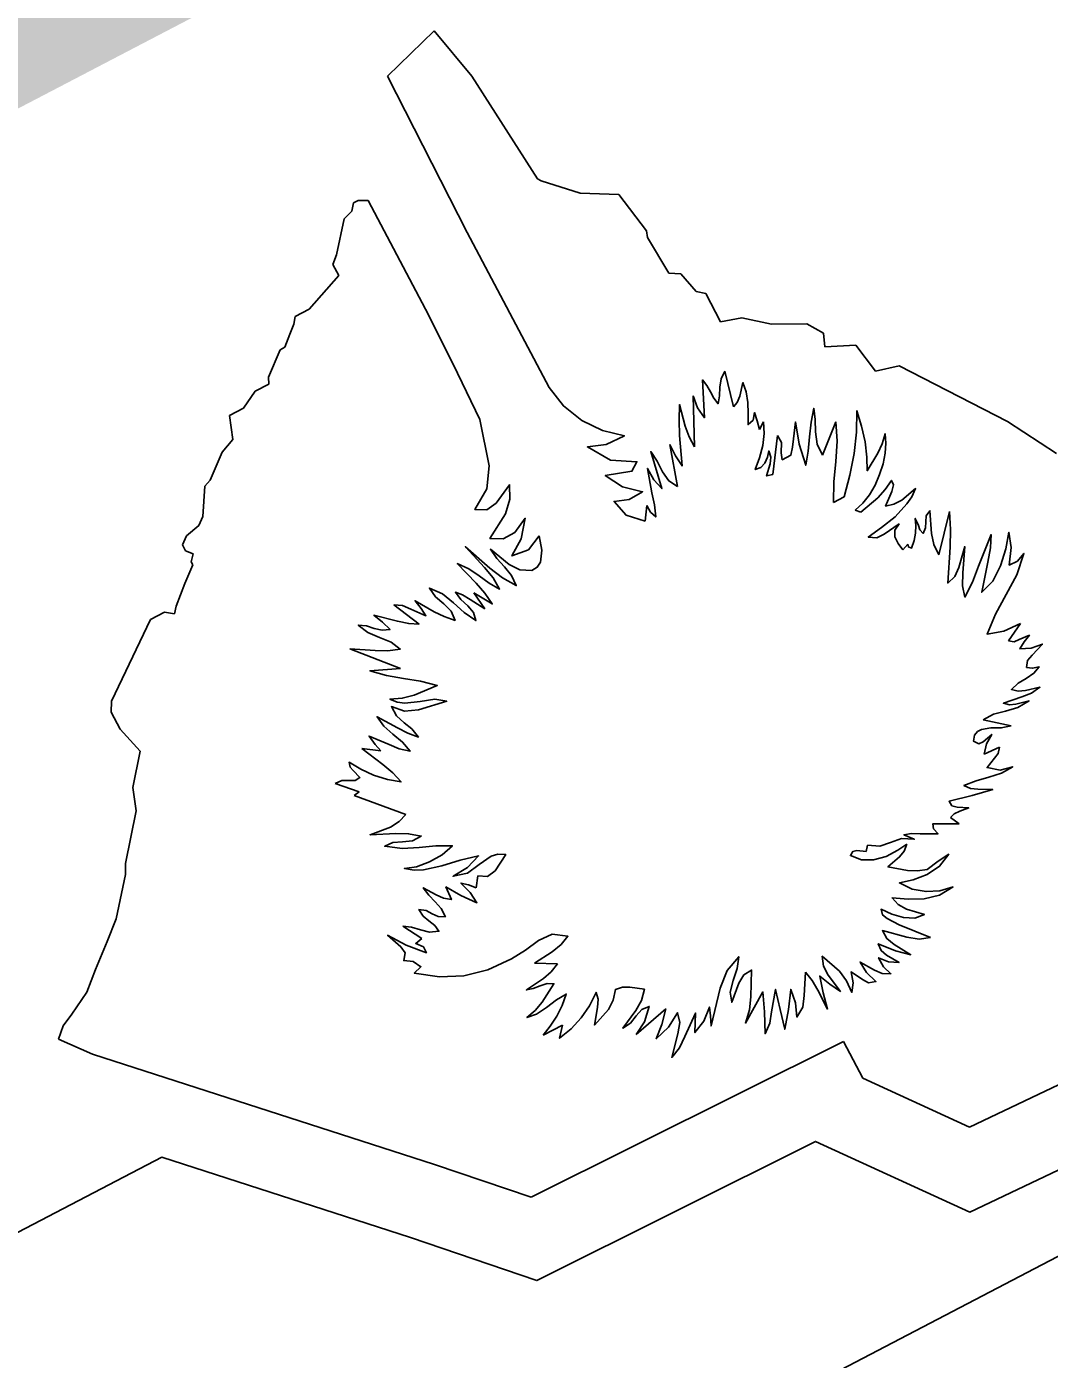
# Model space of a CAD drawing. Extents: x 2001876 to 2025694, y 804561 to 868938.
# Drawn here: x 2011026.44 to 2011039.07, y 824862.78 to 824879.22 of the extents above; entities that cross this region are included whole.
import ezdxf

# ---------------------------------------------------------------- set-up
doc = ezdxf.new("R2010")
doc.units = 0
doc.layers.add('TR SN EXTRUDED PANEL SIGNS- MOUNTED OVERHEAD', color=7, linetype='Continuous')

msp = doc.modelspace()

# ---------------------------------------------------------------- linework, layer by layer
at = {"layer": 'TR SN EXTRUDED PANEL SIGNS- MOUNTED OVERHEAD'}
for p, q in [((2011006.618, 824847.069), (2011068.915, 824879.56)), ((2011006.651, 824847.086), (2011068.948, 824879.577)), ((2011031.473, 824879.168), (2011030.893, 824878.607)), ((2011031.938, 824878.608), (2011031.473, 824879.168)), ((2011032.747, 824877.34), (2011031.938, 824878.608)), ((2011032.793, 824877.318), (2011032.747, 824877.34)), ((2011033.273, 824877.164), (2011032.793, 824877.318)), ((2011030.534, 824877.074), (2011030.476, 824877.044)), ((2011030.656, 824877.076), (2011030.534, 824877.074)), ((2011033.75, 824877.148), (2011033.273, 824877.164)), ((2011034.094, 824876.702), (2011033.75, 824877.148)), ((2011030.455, 824876.944), (2011030.358, 824876.85)), ((2011030.476, 824877.044), (2011030.455, 824876.944)), ((2011030.358, 824876.85), (2011030.266, 824876.403)), ((2011034.103, 824876.619), (2011034.094, 824876.702)), ((2011034.367, 824876.178), (2011034.103, 824876.619)), ((2011030.266, 824876.403), (2011030.221, 824876.285)), ((2011030.221, 824876.285), (2011030.293, 824876.148)), ((2011030.293, 824876.148), (2011029.927, 824875.735)), ((2011034.516, 824876.169), (2011034.367, 824876.178)), ((2011034.704, 824875.952), (2011034.516, 824876.169)), ((2011034.823, 824875.926), (2011034.704, 824875.952)), ((2011035.006, 824875.576), (2011034.823, 824875.926)), ((2011029.755, 824875.645), (2011029.737, 824875.548)), ((2011029.927, 824875.735), (2011029.755, 824875.645)), ((2011035.27, 824875.625), (2011035.006, 824875.576)), ((2011035.636, 824875.548), (2011035.27, 824875.625)), ((2011029.689, 824875.427), (2011029.627, 824875.263)), ((2011029.737, 824875.548), (2011029.689, 824875.427)), ((2011036.07, 824875.553), (2011035.636, 824875.548)), ((2011036.276, 824875.436), (2011036.07, 824875.553)), ((2011036.294, 824875.267), (2011036.276, 824875.436)), ((2011029.627, 824875.263), (2011029.569, 824875.232)), ((2011036.676, 824875.29), (2011036.294, 824875.267)), ((2011036.918, 824874.968), (2011036.676, 824875.29)), ((2011029.569, 824875.232), (2011029.426, 824874.893)), ((2011035.06, 824874.968), (2011035.166, 824874.53)), ((2011037.21, 824875.033), (2011036.918, 824874.968)), ((2011038.548, 824874.347), (2011037.21, 824875.033)), ((2011029.43, 824874.809), (2011029.26, 824874.721)), ((2011029.426, 824874.893), (2011029.43, 824874.809)), ((2011029.26, 824874.721), (2011029.117, 824874.511)), ((2011034.686, 824874.036), (2011034.667, 824874.664)), ((2011029.117, 824874.511), (2011028.945, 824874.421)), ((2011028.945, 824874.421), (2011028.987, 824874.127)), ((2011035.486, 824874.247), (2011035.535, 824874.344)), ((2011036.266, 824873.931), (2011036.43, 824874.345)), ((2011039.152, 824873.953), (2011038.548, 824874.347)), ((2011028.987, 824874.127), (2011028.854, 824873.969)), ((2011035.651, 824873.695), (2011035.709, 824874.176)), ((2011028.854, 824873.969), (2011028.707, 824873.624)), ((2011034.475, 824873.547), (2011034.379, 824874.062)), ((2011028.707, 824873.624), (2011028.639, 824873.548)), ((2011028.639, 824873.548), (2011028.614, 824873.177)), ((2011034.076, 824873.117), (2011034.096, 824873.313)), ((2011036.399, 824873.348), (2011036.534, 824873.419)), ((2011028.614, 824873.177), (2011028.564, 824873.065)), ((2011036.67, 824873.253), (2011036.738, 824873.231)), ((2011037.701, 824872.703), (2011037.832, 824873.236)), ((2011028.564, 824873.065), (2011028.413, 824872.938)), ((2011028.413, 824872.938), (2011028.363, 824872.826)), ((2011028.363, 824872.826), (2011028.401, 824872.753)), ((2011032.801, 824872.761), (2011032.767, 824872.936)), ((2011037.255, 824872.764), (2011037.319, 824872.833)), ((2011028.401, 824872.753), (2011028.495, 824872.714)), ((2011028.495, 824872.714), (2011028.473, 824872.615)), ((2011028.491, 824872.58), (2011028.395, 824872.35)), ((2011028.473, 824872.615), (2011028.491, 824872.58)), ((2011028.395, 824872.35), (2011028.285, 824872.071)), ((2011032.098, 824872.035), (2011031.959, 824872.234)), ((2011028.143, 824871.997), (2011027.969, 824871.906)), ((2011028.267, 824871.973), (2011028.143, 824871.997)), ((2011028.285, 824872.071), (2011028.267, 824871.973)), ((2011031.287, 824871.848), (2011030.975, 824872.087)), ((2011027.969, 824871.906), (2011027.487, 824870.895)), ((2011038.71, 824871.854), (2011038.563, 824871.642)), ((2011031.057, 824871.3), (2011030.428, 824871.544)), ((2011027.487, 824870.895), (2011027.485, 824870.762)), ((2011027.485, 824870.762), (2011027.594, 824870.553)), ((2011038.247, 824870.668), (2011038.595, 824870.591)), ((2011027.594, 824870.553), (2011027.843, 824870.28)), ((2011038.26, 824870.245), (2011038.451, 824870.33)), ((2011027.843, 824870.28), (2011027.752, 824869.831)), ((2011030.577, 824870.312), (2011030.813, 824870.284)), ((2011030.546, 824869.78), (2011030.249, 824869.882)), ((2011027.752, 824869.831), (2011027.793, 824869.543)), ((2011030.484, 824869.733), (2011030.546, 824869.78)), ((2011031.121, 824869.5), (2011030.484, 824869.733)), ((2011027.793, 824869.543), (2011027.66, 824868.895)), ((2011037.844, 824869.462), (2011037.952, 824869.382)), ((2011036.819, 824869.122), (2011036.803, 824869.042)), ((2011037.196, 824869.06), (2011037.308, 824869.132)), ((2011027.66, 824868.895), (2011027.659, 824868.757)), ((2011027.659, 824868.757), (2011027.544, 824868.21)), ((2011031.989, 824868.593), (2011032.012, 824868.74)), ((2011027.544, 824868.21), (2011027.436, 824867.93)), ((2011031.318, 824867.97), (2011031.083, 824868.12)), ((2011037.211, 824868.137), (2011037.6, 824867.982)), ((2011027.436, 824867.93), (2011027.289, 824867.587)), ((2011038.078, 824865.64), (2011042.961, 824867.964)), ((2011027.289, 824867.587), (2011027.182, 824867.308)), ((2011032.994, 824867.655), (2011032.709, 824867.665)), ((2011027.182, 824867.308), (2011026.997, 824867.035)), ((2011034.329, 824867.099), (2011033.963, 824866.786)), ((2011026.891, 824866.89), (2011026.833, 824866.725)), ((2011026.997, 824867.035), (2011026.891, 824866.89)), ((2011033.057, 824866.901), (2011032.816, 824866.775)), ((2011026.833, 824866.725), (2011027.254, 824866.542)), ((2011032.67, 824864.776), (2011036.524, 824866.699)), ((2011036.524, 824866.699), (2011036.761, 824866.244)), ((2011027.254, 824866.542), (2011031.477, 824865.18)), ((2011036.761, 824866.244), (2011038.078, 824865.64)), ((2011031.477, 824865.18), (2011032.67, 824864.776))]:
    msp.add_line(p, q, dxfattribs=at)
for points in [[(2011066.076, 824885.085), (2011066.075, 824885.086), (2011043.08, 824873.078), (2011043.21, 824872.944), (2011044.083, 824873.17), (2011044.491, 824872.853), (2011044.899, 824872.893), (2011045.483, 824872.766), (2011046.174, 824871.955), (2011045.713, 824869.695), (2011043.88, 824867.71), (2011043.795, 824867.308), (2011038.085, 824864.591), (2011036.18, 824865.466), (2011032.739, 824863.748), (2011031.179, 824864.279), (2011028.108, 824865.27), (2011003.784, 824852.584)], [(2011030.893, 824878.607), (2011031.88, 824876.68), (2011032.892, 824874.769), (2011033.067, 824874.54), (2011033.293, 824874.36), (2011033.55, 824874.236), (2011033.82, 824874.172), (2011033.596, 824874.062), (2011033.363, 824874.034), (2011033.649, 824873.871), (2011033.974, 824873.851), (2011033.912, 824873.733), (2011033.582, 824873.682), (2011033.794, 824873.541), (2011034.044, 824873.48), (2011033.877, 824873.387), (2011033.692, 824873.361), (2011033.841, 824873.193), (2011034.076, 824873.117)], [(2011032.767, 824872.936), (2011032.635, 824872.764), (2011032.431, 824872.689), (2011032.547, 824872.901), (2011032.596, 824873.154), (2011032.466, 824872.979), (2011032.323, 824872.901), (2011032.16, 824872.905), (2011032.353, 824873.207), (2011032.405, 824873.388), (2011032.401, 824873.568), (2011032.236, 824873.34), (2011032.122, 824873.258), (2011031.975, 824873.26), (2011032.123, 824873.518), (2011032.151, 824873.802), (2011032.034, 824874.372), (2011031.705, 824875.056), (2011031.364, 824875.734), (2011030.656, 824877.076)], [(2011034.667, 824874.664), (2011034.722, 824874.518), (2011034.808, 824874.394), (2011034.785, 824874.861), (2011034.837, 824874.792), (2011034.881, 824874.714), (2011034.923, 824874.636), (2011034.975, 824874.567), (2011034.993, 824874.665), (2011034.999, 824874.771), (2011035.014, 824874.876), (2011035.06, 824874.968)], [(2011035.166, 824874.53), (2011035.213, 824874.583), (2011035.245, 824874.659), (2011035.283, 824874.828), (2011035.323, 824874.715), (2011035.344, 824874.584), (2011035.349, 824874.445), (2011035.346, 824874.309), (2011035.408, 824874.366), (2011035.426, 824874.458), (2011035.459, 824874.357), (2011035.486, 824874.247)], [(2011034.379, 824874.062), (2011034.45, 824873.925), (2011034.531, 824873.799), (2011034.499, 824874.173), (2011034.494, 824874.365), (2011034.501, 824874.556), (2011034.568, 824874.288), (2011034.617, 824874.158), (2011034.686, 824874.036)], [(2011035.709, 824874.176), (2011035.759, 824874.09), (2011035.753, 824873.96), (2011035.767, 824873.876), (2011035.872, 824873.932), (2011035.896, 824874.03), (2011035.905, 824874.134), (2011035.93, 824874.343), (2011035.976, 824874.068), (2011036.058, 824873.808), (2011036.086, 824873.981), (2011036.104, 824874.159), (2011036.125, 824874.339), (2011036.157, 824874.511), (2011036.174, 824874.374), (2011036.179, 824874.222), (2011036.2, 824874.069), (2011036.266, 824873.931)], [(2011036.534, 824873.419), (2011036.602, 824873.687), (2011036.655, 824873.953), (2011036.686, 824874.217), (2011036.689, 824874.48), (2011036.748, 824874.292), (2011036.791, 824874.096), (2011036.814, 824873.906), (2011036.818, 824873.739), (2011036.948, 824873.956), (2011037.002, 824874.071), (2011037.038, 824874.196), (2011037.047, 824874.081), (2011037.038, 824873.956), (2011037.012, 824873.824), (2011036.97, 824873.692), (2011036.914, 824873.563), (2011036.845, 824873.444), (2011036.762, 824873.339), (2011036.67, 824873.253)], [(2011035.535, 824874.344), (2011035.545, 824874.199), (2011035.527, 824874.05), (2011035.488, 824873.9), (2011035.434, 824873.754), (2011035.504, 824873.779), (2011035.555, 824873.835), (2011035.587, 824873.908), (2011035.602, 824873.984), (2011035.628, 824873.906), (2011035.619, 824873.827), (2011035.575, 824873.677), (2011035.651, 824873.695)], [(2011036.43, 824874.345), (2011036.445, 824874.103), (2011036.429, 824873.854), (2011036.405, 824873.602), (2011036.399, 824873.348)], [(2011034.096, 824873.313), (2011034.142, 824873.23), (2011034.206, 824873.17), (2011034.189, 824873.321), (2011034.16, 824873.469), (2011034.103, 824873.768), (2011034.182, 824873.627), (2011034.283, 824873.519), (2011034.145, 824873.976), (2011034.224, 824873.858), (2011034.29, 824873.727), (2011034.366, 824873.614), (2011034.475, 824873.547)], [(2011036.738, 824873.231), (2011036.95, 824873.406), (2011037.04, 824873.507), (2011037.115, 824873.621), (2011037.14, 824873.568), (2011037.119, 824873.484), (2011037.044, 824873.305), (2011037.146, 824873.328), (2011037.243, 824873.379), (2011037.413, 824873.519), (2011037.366, 824873.42), (2011037.307, 824873.33), (2011037.162, 824873.173), (2011036.995, 824873.041), (2011036.829, 824872.921), (2011036.935, 824872.912), (2011037.028, 824872.958), (2011037.21, 824873.084), (2011037.157, 824873.007), (2011037.158, 824872.925), (2011037.197, 824872.842), (2011037.255, 824872.764)], [(2011037.319, 824872.833), (2011037.325, 824872.8), (2011037.365, 824872.785), (2011037.395, 824872.878), (2011037.413, 824872.971), (2011037.418, 824873.063), (2011037.41, 824873.151), (2011037.448, 824873.064), (2011037.467, 824873.009), (2011037.507, 824872.966), (2011037.538, 824873.034), (2011037.539, 824873.109), (2011037.544, 824873.183), (2011037.591, 824873.246), (2011037.609, 824872.967), (2011037.641, 824872.829), (2011037.701, 824872.703)], [(2011037.832, 824873.236), (2011037.847, 824873.017), (2011037.84, 824872.796), (2011037.812, 824872.353), (2011037.899, 824872.434), (2011037.947, 824872.546), (2011038.021, 824872.804), (2011037.998, 824872.479), (2011037.995, 824872.321), (2011038.023, 824872.182), (2011038.118, 824872.365), (2011038.192, 824872.561), (2011038.345, 824872.952), (2011038.34, 824872.79), (2011038.304, 824872.61), (2011038.23, 824872.24), (2011038.367, 824872.379), (2011038.464, 824872.566), (2011038.529, 824872.775), (2011038.566, 824872.981), (2011038.592, 824872.794), (2011038.57, 824872.576), (2011038.671, 824872.623), (2011038.752, 824872.721), (2011038.662, 824872.457), (2011038.533, 824872.212), (2011038.401, 824871.972), (2011038.297, 824871.725), (2011038.502, 824871.762), (2011038.71, 824871.854)], [(2011031.959, 824872.234), (2011032.189, 824872.097), (2011032.096, 824872.23), (2011031.988, 824872.353), (2011031.756, 824872.594), (2011031.901, 824872.53), (2011032.028, 824872.443), (2011032.15, 824872.352), (2011032.279, 824872.28), (2011032.2, 824872.417), (2011032.091, 824872.546), (2011031.856, 824872.803), (2011032.157, 824872.538), (2011032.314, 824872.418), (2011032.485, 824872.323), (2011032.425, 824872.449), (2011032.338, 824872.555), (2011032.245, 824872.658), (2011032.165, 824872.772), (2011032.397, 824872.583), (2011032.528, 824872.517), (2011032.676, 824872.508), (2011032.743, 824872.549), (2011032.782, 824872.613), (2011032.801, 824872.761)], [(2011030.975, 824872.087), (2011031.082, 824872.076), (2011031.181, 824872.033), (2011031.37, 824871.95), (2011031.311, 824872.042), (2011031.236, 824872.137), (2011031.472, 824871.999), (2011031.596, 824871.941), (2011031.729, 824871.893), (2011031.681, 824872.009), (2011031.59, 824872.097), (2011031.489, 824872.185), (2011031.412, 824872.293), (2011031.573, 824872.22), (2011031.708, 824872.111), (2011031.84, 824871.992), (2011031.987, 824871.892), (2011031.956, 824871.993), (2011031.886, 824872.074), (2011031.802, 824872.15), (2011031.734, 824872.24), (2011031.822, 824872.21), (2011031.914, 824872.152), (2011032.098, 824872.035)], [(2011030.428, 824871.544), (2011030.742, 824871.524), (2011030.899, 824871.52), (2011031.053, 824871.54), (2011030.941, 824871.623), (2011030.797, 824871.681), (2011030.652, 824871.743), (2011030.534, 824871.835), (2011030.635, 824871.825), (2011030.731, 824871.795), (2011030.828, 824871.774), (2011030.927, 824871.783), (2011030.835, 824871.871), (2011030.728, 824871.958), (2011031.017, 824871.884), (2011031.157, 824871.854), (2011031.287, 824871.848)], [(2011038.563, 824871.642), (2011038.629, 824871.63), (2011038.692, 824871.656), (2011038.82, 824871.711), (2011038.754, 824871.628), (2011038.701, 824871.542), (2011038.841, 824871.553), (2011038.979, 824871.601), (2011038.852, 824871.466), (2011038.797, 824871.398), (2011038.785, 824871.313), (2011038.859, 824871.303), (2011038.938, 824871.321), (2011038.874, 824871.241), (2011038.779, 824871.178), (2011038.679, 824871.118), (2011038.596, 824871.043), (2011038.682, 824871.019), (2011038.77, 824871.028), (2011038.948, 824871.069), (2011038.843, 824870.995), (2011038.725, 824870.951), (2011038.499, 824870.871), (2011038.575, 824870.853), (2011038.653, 824870.861), (2011038.815, 824870.9), (2011038.678, 824870.82), (2011038.524, 824870.775), (2011038.375, 824870.735), (2011038.247, 824870.668)], [(2011030.813, 824870.284), (2011030.742, 824870.362), (2011030.668, 824870.466), (2011030.914, 824870.361), (2011031.04, 824870.309), (2011031.174, 824870.279), (2011031.081, 824870.392), (2011030.962, 824870.49), (2011030.848, 824870.589), (2011030.767, 824870.704), (2011031.019, 824870.567), (2011031.146, 824870.503), (2011031.276, 824870.454), (2011031.196, 824870.554), (2011031.099, 824870.631), (2011031.006, 824870.716), (2011030.943, 824870.831), (2011031.104, 824870.775), (2011031.277, 824870.79), (2011031.626, 824870.895), (2011031.479, 824870.921), (2011031.299, 824870.894), (2011031.108, 824870.873), (2011031.013, 824870.885), (2011030.924, 824870.922), (2011031.076, 824870.932), (2011031.226, 824870.973), (2011031.509, 824871.091), (2011031.304, 824871.142), (2011031.093, 824871.177), (2011030.883, 824871.213), (2011030.677, 824871.273), (2011031.057, 824871.3)], [(2011038.595, 824870.591), (2011038.472, 824870.568), (2011038.343, 824870.566), (2011038.226, 824870.549), (2011038.177, 824870.522), (2011038.14, 824870.476), (2011038.127, 824870.405), (2011038.195, 824870.372), (2011038.249, 824870.396), (2011038.355, 824870.487), (2011038.289, 824870.37), (2011038.26, 824870.245)], [(2011038.451, 824870.33), (2011038.434, 824870.251), (2011038.389, 824870.193), (2011038.297, 824870.078), (2011038.459, 824870.045), (2011038.614, 824870.087), (2011038.476, 824870.009), (2011038.32, 824869.959), (2011038.161, 824869.916), (2011038.011, 824869.858), (2011038.092, 824869.82), (2011038.182, 824869.81), (2011038.367, 824869.806), (2011038.112, 824869.732), (2011037.827, 824869.662), (2011037.863, 824869.606), (2011037.927, 824869.591), (2011038.07, 824869.58), (2011037.962, 824869.538), (2011037.89, 824869.508), (2011037.844, 824869.462)], [(2011030.249, 824869.882), (2011030.33, 824869.917), (2011030.417, 824869.917), (2011030.496, 824869.917), (2011030.555, 824869.956), (2011030.471, 824870.041), (2011030.432, 824870.083), (2011030.42, 824870.143), (2011030.565, 824870.058), (2011030.724, 824869.986), (2011030.893, 824869.931), (2011031.063, 824869.9), (2011030.96, 824870.012), (2011030.837, 824870.115), (2011030.577, 824870.312)], [(2011032.012, 824868.74), (2011032.131, 824868.734), (2011032.222, 824868.804), (2011032.354, 824869.005), (2011032.259, 824869.009), (2011032.176, 824868.983), (2011032.027, 824868.881), (2011031.882, 824868.774), (2011031.705, 824868.737), (2011031.884, 824868.845), (2011032.019, 824868.987), (2011031.792, 824868.937), (2011031.567, 824868.864), (2011031.339, 824868.814), (2011031.223, 824868.812), (2011031.104, 824868.833), (2011031.252, 824868.855), (2011031.415, 824868.913), (2011031.571, 824869), (2011031.696, 824869.113), (2011031.49, 824869.111), (2011031.284, 824869.091), (2011031.075, 824869.08), (2011030.861, 824869.106), (2011030.962, 824869.154), (2011031.082, 824869.162), (2011031.204, 824869.175), (2011031.311, 824869.233), (2011031.156, 824869.262), (2011030.997, 824869.264), (2011030.68, 824869.248), (2011030.931, 824869.342), (2011031.04, 824869.413), (2011031.121, 824869.5)], [(2011037.952, 824869.382), (2011037.627, 824869.385), (2011037.637, 824869.32), (2011037.692, 824869.261), (2011037.472, 824869.261), (2011037.365, 824869.266), (2011037.269, 824869.248), (2011037.397, 824869.193), (2011037.241, 824869.202), (2011037.105, 824869.154), (2011036.971, 824869.107), (2011036.819, 824869.122)], [(2011036.803, 824869.042), (2011036.69, 824869.056), (2011036.639, 824869.042), (2011036.609, 824868.991), (2011036.746, 824868.939), (2011036.896, 824868.939), (2011037.049, 824868.982), (2011037.196, 824869.06)], [(2011037.308, 824869.132), (2011037.275, 824869.045), (2011037.216, 824868.976), (2011037.073, 824868.853), (2011037.315, 824868.806), (2011037.438, 824868.803), (2011037.557, 824868.819), (2011037.691, 824868.922), (2011037.824, 824869.009), (2011037.711, 824868.86), (2011037.558, 824868.757), (2011037.385, 824868.691), (2011037.214, 824868.655), (2011037.373, 824868.579), (2011037.543, 824868.548), (2011037.712, 824868.557), (2011037.876, 824868.606), (2011037.708, 824868.505), (2011037.519, 824868.459), (2011037.322, 824868.454), (2011037.123, 824868.47), (2011037.201, 824868.388), (2011037.301, 824868.329), (2011037.524, 824868.265), (2011037.404, 824868.218), (2011037.265, 824868.226), (2011037.119, 824868.27), (2011036.989, 824868.329), (2011037.006, 824868.259), (2011037.063, 824868.215), (2011037.211, 824868.137)], [(2011031.083, 824868.12), (2011031.19, 824868.109), (2011031.301, 824868.074), (2011031.414, 824868.046), (2011031.529, 824868.058), (2011031.479, 824868.131), (2011031.407, 824868.186), (2011031.334, 824868.246), (2011031.283, 824868.325), (2011031.371, 824868.313), (2011031.446, 824868.275), (2011031.522, 824868.239), (2011031.609, 824868.237), (2011031.559, 824868.34), (2011031.485, 824868.423), (2011031.404, 824868.502), (2011031.336, 824868.595), (2011031.497, 824868.506), (2011031.586, 824868.467), (2011031.684, 824868.448), (2011031.617, 824868.606), (2011031.8, 824868.5), (2011031.998, 824868.41), (2011031.915, 824868.537), (2011031.801, 824868.652), (2011031.893, 824868.631), (2011031.989, 824868.593)], [(2011037.6, 824867.982), (2011037.457, 824867.962), (2011037.308, 824867.987), (2011037.005, 824868.066), (2011037.061, 824867.967), (2011037.151, 824867.893), (2011037.354, 824867.768), (2011037.166, 824867.817), (2011036.953, 824867.903), (2011036.988, 824867.82), (2011037.056, 824867.765), (2011037.211, 824867.672), (2011037.081, 824867.68), (2011036.957, 824867.732), (2011037.019, 824867.62), (2011037.11, 824867.534), (2011037.001, 824867.535), (2011036.906, 824867.58), (2011036.728, 824867.677), (2011036.806, 824867.549), (2011036.925, 824867.437), (2011036.832, 824867.42), (2011036.759, 824867.464), (2011036.618, 824867.556), (2011036.644, 824867.422), (2011036.628, 824867.304), (2011036.563, 824867.447), (2011036.474, 824867.566), (2011036.261, 824867.749), (2011036.278, 824867.627), (2011036.334, 824867.515), (2011036.487, 824867.316), (2011036.355, 824867.406), (2011036.231, 824867.505), (2011036.272, 824867.299), (2011036.328, 824867.097), (2011036.207, 824867.331), (2011036.138, 824867.452), (2011036.053, 824867.555)], [(2011032.709, 824867.665), (2011032.927, 824867.806), (2011033.038, 824867.894), (2011033.123, 824867.996), (2011032.926, 824868.021), (2011032.757, 824867.945), (2011032.598, 824867.825), (2011032.424, 824867.717), (2011032.133, 824867.582), (2011031.836, 824867.51), (2011031.535, 824867.497), (2011031.225, 824867.543), (2011031.307, 824867.621), (2011031.211, 824867.685), (2011031.095, 824867.696), (2011031.115, 824867.791), (2011031.059, 824867.866), (2011030.896, 824868.009), (2011031.125, 824867.886), (2011031.375, 824867.792), (2011031.338, 824867.866), (2011031.243, 824867.909), (2011031.318, 824867.97)], [(2011036.053, 824867.555), (2011036.04, 824867.265), (2011036.023, 824867.122), (2011035.95, 824867), (2011035.931, 824867.177), (2011035.873, 824867.34), (2011035.846, 824867.094), (2011035.798, 824866.849), (2011035.744, 824867.091), (2011035.685, 824867.341), (2011035.634, 824867.064), (2011035.613, 824866.923), (2011035.556, 824866.794), (2011035.55, 824867.062), (2011035.529, 824867.31), (2011035.314, 824866.926), (2011035.363, 824867.087), (2011035.382, 824867.251), (2011035.389, 824867.58), (2011035.292, 824867.519), (2011035.232, 824867.417), (2011035.145, 824867.182), (2011035.124, 824867.306), (2011035.161, 824867.45), (2011035.21, 824867.598), (2011035.232, 824867.743), (2011035.09, 824867.573), (2011035, 824867.355), (2011034.889, 824866.891), (2011034.884, 824867.016), (2011034.868, 824867.123), (2011034.798, 824866.949), (2011034.689, 824866.808), (2011034.699, 824867.049), (2011034.567, 824866.761), (2011034.499, 824866.62), (2011034.404, 824866.502), (2011034.479, 824866.793), (2011034.502, 824866.933), (2011034.475, 824867.053), (2011034.363, 824866.875), (2011034.213, 824866.731), (2011034.283, 824866.908), (2011034.329, 824867.099)], [(2011032.816, 824866.775), (2011032.905, 824866.888), (2011032.987, 824867.011), (2011033.053, 824867.144), (2011033.102, 824867.283), (2011032.98, 824867.211), (2011032.858, 824867.119), (2011032.736, 824867.037), (2011032.615, 824866.993), (2011032.719, 824867.082), (2011032.805, 824867.184), (2011032.95, 824867.411), (2011032.866, 824867.412), (2011032.781, 824867.384), (2011032.695, 824867.351), (2011032.61, 824867.334), (2011032.822, 824867.476), (2011032.915, 824867.559), (2011032.994, 824867.655)], [(2011033.963, 824866.786), (2011034.069, 824866.942), (2011034.126, 824867.13), (2011034.033, 824867.093), (2011033.963, 824867.013), (2011033.895, 824866.925), (2011033.802, 824866.861), (2011033.962, 824867.079), (2011034.029, 824867.202), (2011034.066, 824867.342), (2011033.885, 824867.367), (2011033.796, 824867.369), (2011033.709, 824867.341), (2011033.68, 824867.207), (2011033.622, 824867.091), (2011033.452, 824866.9), (2011033.488, 824867.119), (2011033.495, 824867.221), (2011033.47, 824867.304), (2011033.389, 824867.138), (2011033.287, 824866.989), (2011033.164, 824866.855), (2011033.02, 824866.739), (2011033.057, 824866.901)]]:
    msp.add_lwpolyline(points, dxfattribs=at)

# ---------------------------------------------------------------- texts
msp.add_text('7', height=22.8, rotation=207.5444, dxfattribs=at).set_placement((2011025.495, 824903.486))

doc.saveas('drawing.dxf')
